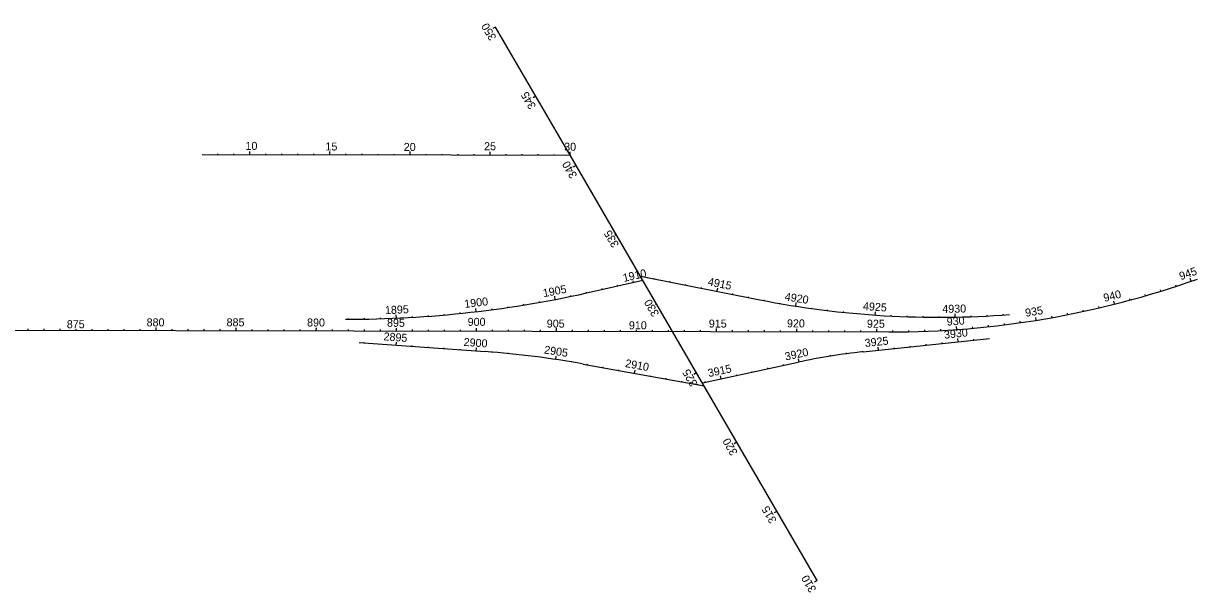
# Model space of a CAD drawing. Extents: x 448091 to 665917, y 1461380 to 1587607.
# Drawn here: x 567145 to 574477, y 1494241 to 1497797 of the extents above; entities that cross this region are included whole.
import ezdxf

# ---------------------------------------------------------------- set-up
doc = ezdxf.new("R2010")
doc.units = 0
doc.layers.add('TextShtNo', color=7, linetype='Continuous')
doc.layers.add('TextTitle', color=7, linetype='Continuous')

msp = doc.modelspace()

# ---------------------------------------------------------------- linework, layer by layer
at = {"layer": 'TextShtNo'}
for p, q in [((570559.2, 1496974.1), (570093.9, 1497774.9)), ((568261.1, 1496977.9), (569815.9, 1496975.8)), ((569815.9, 1496975.8), (570559.2, 1496974.1)), ((571356.9, 1495599.9), (570559.2, 1496974.1)), ((570708.9, 1496123.5), (571012.5, 1496193.3)), ((570997.9, 1496218.4), (571743.9, 1496070.5)), ((566201.6, 1495881.4), (572548.5, 1495869.4)), ((572389.2, 1495745.3), (573177.5, 1495828.6)), ((569241.8, 1495802.6), (570028.3, 1495746.2)), ((571385.5, 1495550.7), (571982.3, 1495679.9)), ((570641, 1495668.8), (571396.5, 1495531.7)), ((572102.4, 1494315.7), (571356.9, 1495599.9))]:
    msp.add_line(p, q, dxfattribs=at)
for centre, radius, start, end in [((572559.3, 1501599), 5729.6, 269.8919, 289.55852), ((569168.6, 1502824.3), 6875.5, 269.89401, 282.94539), ((572858.1, 1501690.7), 5729.6, 258.78689, 274.46273), ((569618, 1490031.3), 5729.6, 79.7151, 85.89401), ((572790.6, 1491946.7), 3819.7, 96.03264, 102.2172)]:
    msp.add_arc(centre, radius, start, end, dxfattribs=at)
at = {"layer": 'TextTitle'}
for p, q in [((570093.9, 1497774.9), (570076.6, 1497764.9)), ((570144.2, 1497688.5), (570139.8, 1497685.9)), ((570194.4, 1497602), (570190.1, 1497599.5)), ((570244.6, 1497515.5), (570240.3, 1497513)), ((570294.9, 1497429.1), (570290.5, 1497426.5)), ((570345.1, 1497342.6), (570327.8, 1497332.5)), ((570395.3, 1497256.1), (570391, 1497253.6)), ((570445.6, 1497169.7), (570441.3, 1497167.1)), ((570495.8, 1497083.2), (570491.5, 1497080.7)), ((568359.2, 1496977.8), (568359.2, 1496982.8)), ((568459.2, 1496977.7), (568459.2, 1496982.7)), ((568559.2, 1496977.5), (568559.3, 1496997.5)), ((568659.2, 1496977.4), (568659.2, 1496982.4)), ((568759.2, 1496977.2), (568759.2, 1496982.2)), ((568859.2, 1496977.1), (568859.2, 1496982.1)), ((568959.2, 1496977), (568959.2, 1496982)), ((569059.2, 1496976.8), (569059.2, 1496996.8)), ((569159.2, 1496976.7), (569159.2, 1496981.7)), ((569259.2, 1496976.6), (569259.2, 1496981.6)), ((569359.2, 1496976.4), (569359.2, 1496981.4)), ((569459.2, 1496976.3), (569459.2, 1496981.3)), ((569559.2, 1496976.1), (569559.2, 1496996.1)), ((569659.2, 1496976), (569659.2, 1496981)), ((569759.2, 1496975.9), (569759.2, 1496980.9)), ((569859.2, 1496975.7), (569859.2, 1496980.7)), ((569959.2, 1496975.4), (569959.2, 1496980.4)), ((570059.2, 1496975.2), (570059.3, 1496995.2)), ((570159.2, 1496975), (570159.2, 1496980)), ((570259.2, 1496974.8), (570259.2, 1496979.8)), ((570359.2, 1496974.5), (570359.2, 1496979.5)), ((570459.2, 1496974.3), (570459.2, 1496979.3)), ((570546, 1496996.7), (570541.7, 1496994.2)), ((570559.2, 1496974.1), (570559.3, 1496994.1)), ((570596.3, 1496910.2), (570579, 1496900.2)), ((570646.5, 1496823.8), (570642.1, 1496821.3)), ((570696.7, 1496737.3), (570692.3, 1496734.8)), ((570746.9, 1496650.8), (570742.6, 1496648.3)), ((570797.1, 1496564.3), (570792.8, 1496561.8)), ((570847.3, 1496477.8), (570838.6, 1496472.8)), ((570897.5, 1496391.3), (570893.2, 1496388.8)), ((570947.7, 1496304.9), (570943.4, 1496302.4)), ((570997.9, 1496218.4), (570993.6, 1496215.9)), ((571084.3, 1496201.2), (571085.3, 1496206.2)), ((574438.5, 1496186.4), (574432.4, 1496203.9)), ((570759.6, 1496135.2), (570758.4, 1496140)), ((570857, 1496157.6), (570855.9, 1496162.4)), ((570954.5, 1496180), (570952.2, 1496189.7)), ((571048.1, 1496131.9), (571043.8, 1496129.4)), ((571182.4, 1496181.8), (571183.4, 1496186.7)), ((571280.5, 1496162.4), (571281.5, 1496167.3)), ((571378.6, 1496142.9), (571379.6, 1496147.8)), ((571476.7, 1496123.5), (571480.6, 1496143.1)), ((574248.5, 1496124.1), (574245.9, 1496132.3)), ((574343.7, 1496154.4), (574341.1, 1496162.6)), ((570367.9, 1496054.2), (570367, 1496059.1)), ((570466.2, 1496072.3), (570462.5, 1496092)), ((570564.3, 1496091.9), (570563.3, 1496096.8)), ((570662.1, 1496112.9), (570661, 1496117.8)), ((571574.8, 1496104), (571575.8, 1496108.9)), ((571672.9, 1496084.6), (571673.8, 1496089.5)), ((571771, 1496065.2), (571771.9, 1496070.1)), ((571869.3, 1496047.1), (571870.2, 1496052)), ((571968, 1496030.7), (571971.1, 1496050.4)), ((573959.6, 1496043.2), (573955.1, 1496061.2)), ((574056.4, 1496068.5), (574054.1, 1496076.8)), ((574152.6, 1496095.4), (574150.3, 1496103.7)), ((569474, 1495955.5), (569473.1, 1495975.5)), ((569773.3, 1495975.4), (569772.8, 1495980.4)), ((569872.8, 1495984.9), (569872.3, 1495989.9)), ((569972.2, 1495995.9), (569969.9, 1496015.8)), ((570071.5, 1496008.3), (570070.8, 1496013.3)), ((570170.5, 1496022.2), (570169.8, 1496027.1)), ((570269.3, 1496037.4), (570268.5, 1496042.4)), ((571098.3, 1496045.4), (571089.7, 1496040.4)), ((572066.9, 1496016), (572067.6, 1496021)), ((572166, 1496003.1), (572166.6, 1496008)), ((572265.4, 1495991.9), (572265.9, 1495996.8)), ((572365, 1495982.4), (572365.4, 1495987.4)), ((572464.7, 1495974.6), (572466, 1495994.6)), ((572564.5, 1495968.6), (572564.7, 1495973.6)), ((572964.3, 1495962.1), (572964, 1495982.1)), ((573164.2, 1495969.3), (573163.9, 1495974.3)), ((573264, 1495975.5), (573263.7, 1495980.5)), ((573666.9, 1495977.5), (573665.2, 1495985.9)), ((573764.9, 1495997.7), (573763, 1496006.1)), ((573862.4, 1496019.6), (573860.5, 1496028)), ((569174.1, 1495948.8), (569174.1, 1495953.8)), ((569274.1, 1495949.6), (569274, 1495954.6)), ((569374, 1495951.8), (569373.9, 1495956.8)), ((569573.8, 1495960.7), (569573.5, 1495965.7)), ((569673.6, 1495967.3), (569673.2, 1495972.3)), ((571148.5, 1495958.9), (571144.2, 1495956.4)), ((572664.4, 1495964.4), (572664.6, 1495969.4)), ((572764.4, 1495961.9), (572764.4, 1495966.9)), ((572864.3, 1495961.1), (572864.3, 1495966.1)), ((572973.6, 1495884.4), (572972.2, 1495903)), ((573064.3, 1495964.8), (573064.1, 1495969.8)), ((573073.2, 1495892.5), (573072.5, 1495901.1)), ((573172.8, 1495902.4), (573171.8, 1495910.9)), ((573272.1, 1495913.9), (573271, 1495922.5)), ((573371.2, 1495927.2), (573370, 1495935.8)), ((573470, 1495942.3), (573467.1, 1495960.6)), ((573568.6, 1495959), (573567.1, 1495967.5)), ((567173.9, 1495879.6), (567174, 1495888.2)), ((567273.9, 1495879.4), (567274, 1495888)), ((567373.9, 1495879.2), (567374, 1495887.8)), ((567473.9, 1495879), (567474, 1495887.6)), ((567573.9, 1495878.8), (567574, 1495887.4)), ((567673.9, 1495878.6), (567674, 1495887.2)), ((567773.9, 1495878.5), (567774, 1495887.1)), ((567873.9, 1495878.3), (567874, 1495886.9)), ((567973.9, 1495878.1), (567974, 1495896.7)), ((568073.9, 1495877.9), (568074, 1495886.5)), ((568173.9, 1495877.7), (568174, 1495886.3)), ((568273.9, 1495877.5), (568274, 1495886.1)), ((568373.9, 1495877.3), (568374, 1495885.9)), ((568473.9, 1495877.1), (568474, 1495895.7)), ((568573.9, 1495876.9), (568574, 1495885.5)), ((568673.9, 1495876.8), (568674, 1495885.4)), ((568773.9, 1495876.6), (568774, 1495885.2)), ((568873.9, 1495876.4), (568874, 1495885)), ((568973.9, 1495876.2), (568974, 1495894.8)), ((569073.9, 1495876), (569074, 1495884.6)), ((569173.9, 1495875.8), (569174, 1495884.4)), ((569273.9, 1495875.6), (569274, 1495884.2)), ((569373.9, 1495875.4), (569374, 1495884)), ((569473.9, 1495875.2), (569474, 1495893.8)), ((569573.9, 1495875.1), (569573.9, 1495883.7)), ((569673.9, 1495874.9), (569673.9, 1495883.5)), ((569773.9, 1495874.7), (569773.9, 1495883.3)), ((569873.9, 1495874.5), (569873.9, 1495883.1)), ((569973.9, 1495874.3), (569974, 1495892.9)), ((570073.9, 1495874.1), (570073.9, 1495882.7)), ((570173.9, 1495873.9), (570173.9, 1495882.5)), ((570273.9, 1495873.7), (570273.9, 1495882.3)), ((570373.9, 1495873.6), (570373.9, 1495882.2)), ((570473.9, 1495873.4), (570474, 1495892)), ((570573.9, 1495873.2), (570573.9, 1495881.8)), ((570673.9, 1495873), (570673.9, 1495881.6)), ((570773.9, 1495872.8), (570773.9, 1495881.4)), ((570873.9, 1495872.6), (570873.9, 1495881.2)), ((570973.9, 1495872.4), (570973.9, 1495881)), ((571073.9, 1495872.2), (571073.9, 1495880.8)), ((571173.9, 1495872), (571173.9, 1495880.6)), ((571198.7, 1495872.4), (571194.4, 1495869.9)), ((571273.9, 1495871.9), (571273.9, 1495880.5)), ((571373.9, 1495871.7), (571373.9, 1495880.3)), ((571473.9, 1495871.5), (571474, 1495890.1)), ((571573.9, 1495871.3), (571573.9, 1495879.9)), ((571673.9, 1495871.1), (571673.9, 1495879.7)), ((571773.9, 1495870.9), (571773.9, 1495879.5)), ((571873.9, 1495870.7), (571873.9, 1495879.3)), ((571973.9, 1495870.5), (571974, 1495889.1)), ((572073.9, 1495870.3), (572073.9, 1495878.9)), ((572173.9, 1495870.2), (572173.9, 1495878.8)), ((572273.9, 1495870), (572273.9, 1495878.6)), ((572373.9, 1495869.8), (572373.9, 1495878.4)), ((572473.9, 1495869.6), (572474, 1495888.2)), ((572573.9, 1495869.5), (572573.9, 1495878.1)), ((572673.9, 1495870.6), (572673.7, 1495879.2)), ((572773.9, 1495873.5), (572773.6, 1495882.1)), ((572873.8, 1495878.1), (572873.3, 1495886.7)), ((572981.6, 1495807.9), (572979.5, 1495827.8)), ((569273.7, 1495800.3), (569274.1, 1495805.3)), ((569373.5, 1495793.2), (569373.8, 1495798.1)), ((569473.2, 1495786), (569474.6, 1495806)), ((569572.9, 1495778.8), (569573.3, 1495783.8)), ((569672.7, 1495771.7), (569673.1, 1495776.7)), ((569772.4, 1495764.5), (569772.8, 1495769.5)), ((569872.2, 1495757.4), (569872.5, 1495762.3)), ((569971.9, 1495750.2), (569973.4, 1495770.1)), ((571248.9, 1495786), (571244.6, 1495783.5)), ((572484.3, 1495755.4), (572482.2, 1495775.2)), ((572583.8, 1495765.9), (572583.3, 1495770.8)), ((572683.2, 1495776.4), (572682.7, 1495781.3)), ((572782.7, 1495786.9), (572782.2, 1495791.9)), ((572882.1, 1495797.4), (572881.6, 1495802.4)), ((573081, 1495818.4), (573080.5, 1495823.4)), ((570071.7, 1495742.9), (570072, 1495747.9)), ((570171.3, 1495734.1), (570171.7, 1495739.1)), ((570270.7, 1495723.6), (570271.3, 1495728.5)), ((570370, 1495711.3), (570370.6, 1495716.3)), ((570469, 1495697.3), (570471.9, 1495717.1)), ((570567.7, 1495681.6), (570568.6, 1495686.5)), ((571299.1, 1495699.5), (571294.8, 1495697)), ((571990.1, 1495681.6), (571985.9, 1495701.2)), ((572088.2, 1495701.3), (572087.2, 1495706.2)), ((572186.7, 1495718.4), (572185.9, 1495723.3)), ((572285.6, 1495732.9), (572285, 1495737.9)), ((572384.9, 1495744.8), (572384.4, 1495749.8)), ((570666.2, 1495664.2), (570667.1, 1495669.1)), ((570764.6, 1495646.4), (570765.5, 1495651.3)), ((570863, 1495628.5), (570863.9, 1495633.4)), ((570961.4, 1495610.7), (570965, 1495630.3)), ((571349.3, 1495613), (571332, 1495603)), ((571696.9, 1495618.2), (571695.8, 1495623)), ((571794.6, 1495639.3), (571793.6, 1495644.2)), ((571892.4, 1495660.5), (571891.3, 1495665.4)), ((571059.8, 1495592.8), (571060.7, 1495597.7)), ((571158.2, 1495575), (571159.1, 1495579.9)), ((571256.6, 1495557.1), (571257.5, 1495562)), ((571355, 1495539.2), (571355.8, 1495544.2)), ((571403.7, 1495554.7), (571402.6, 1495559.6)), ((571501.4, 1495575.8), (571497.2, 1495595.4)), ((571599.2, 1495597), (571598.1, 1495601.9)), ((571399.6, 1495526.5), (571395.2, 1495524)), ((571449.8, 1495440), (571445.4, 1495437.5)), ((571500, 1495353.5), (571495.6, 1495351)), ((571550.2, 1495267.1), (571545.8, 1495264.6)), ((571600.4, 1495180.6), (571583.1, 1495170.5)), ((571650.6, 1495094.1), (571646.3, 1495091.6)), ((571700.8, 1495007.6), (571696.5, 1495005.1)), ((571751, 1494921.1), (571746.7, 1494918.6)), ((571801.2, 1494834.6), (571796.9, 1494832.1)), ((571851.4, 1494748.2), (571834.1, 1494738.1)), ((571901.6, 1494661.7), (571897.3, 1494659.2)), ((571951.8, 1494575.2), (571947.5, 1494572.7)), ((572002, 1494488.7), (571997.7, 1494486.2)), ((572052.2, 1494402.2), (572047.9, 1494399.7)), ((572102.4, 1494315.7), (572085.1, 1494305.7))]:
    msp.add_line(p, q, dxfattribs=at)

# ---------------------------------------------------------------- texts
for s, rotation, p in [('350', 120.15611, (570100.6, 1497709.4)), ('345', 120.15611, (570348.3, 1497279.9)), ('10', 359.92039, (568531.5, 1497007.3)), ('15', 359.92039, (569030.9, 1497003.4)), ('20', 359.92039, (569520.1, 1497000.7)), ('25', 359.86708, (570021.7, 1497005)), ('30', 359.86708, (570521.9, 1497001.8)), ('340', 120.13611, (570605.4, 1496847)), ('335', 120.13611, (570866.4, 1496415)), ('945', 19.14597, (574373.2, 1496192.5)), ('1910', 12.94539, (570894.5, 1496181.6)), ('4915', 348.78689, (571416.2, 1496161)), ('1905', 10.87901, (570393.9, 1496086.5)), ('940', 14.14597, (573896.6, 1496056.8)), ('1900', 6.71234, (569901.1, 1496019.3)), ('330', 120.13611, (571117.2, 1495983.1)), ('4920', 351.06273, (571896.9, 1496067.5)), ('4925', 356.06273, (572386.7, 1496006.8)), ('1895', 2.54567, (569403.7, 1495980.1)), ('4930', 1.06273, (572884, 1495988.2)), ('935', 9.14597, (573405.2, 1495963.8)), ('875', 359.8919, (567415.5, 1495892.7)), ('880', 359.8919, (567914.1, 1495904.4)), ('885', 359.8919, (568413.5, 1495904.5)), ('890', 359.8919, (568916, 1495903.6)), ('895', 359.8919, (569415.4, 1495901.6)), ('900', 359.8919, (569919, 1495907.6)), ('905', 359.8919, (570413.3, 1495896.5)), ('910', 359.8919, (570925.9, 1495886.1)), ('915', 359.8919, (571425.3, 1495896.7)), ('920', 359.8919, (571913.5, 1495897.9)), ('925', 359.8919, (572412.9, 1495895.9)), ('930', 4.14597, (572913, 1495908.3)), ('2895', 355.89401, (569392.4, 1495817.4)), ('2900', 355.89401, (569892.8, 1495782.6)), ('3925', 6.03264, (572401.5, 1495775.1)), ('3930', 6.03264, (572896.8, 1495826.6)), ('2905', 351.45907, (570394.2, 1495734.9)), ('3920', 12.09676, (571905.6, 1495690.4)), ('2910', 349.7151, (570900, 1495650.6)), ('325', 120.13611, (571356.7, 1495546.3)), ('3915', 12.2172, (571425.3, 1495586.9)), ('320', 120.13611, (571607.5, 1495115.4)), ('315', 120.13611, (571851.5, 1494691.1)), ('310', 120.13611, (572099.1, 1494259.2))]:
    msp.add_text(s, height=50, rotation=rotation, dxfattribs=at).set_placement(p)

doc.saveas('drawing.dxf')
